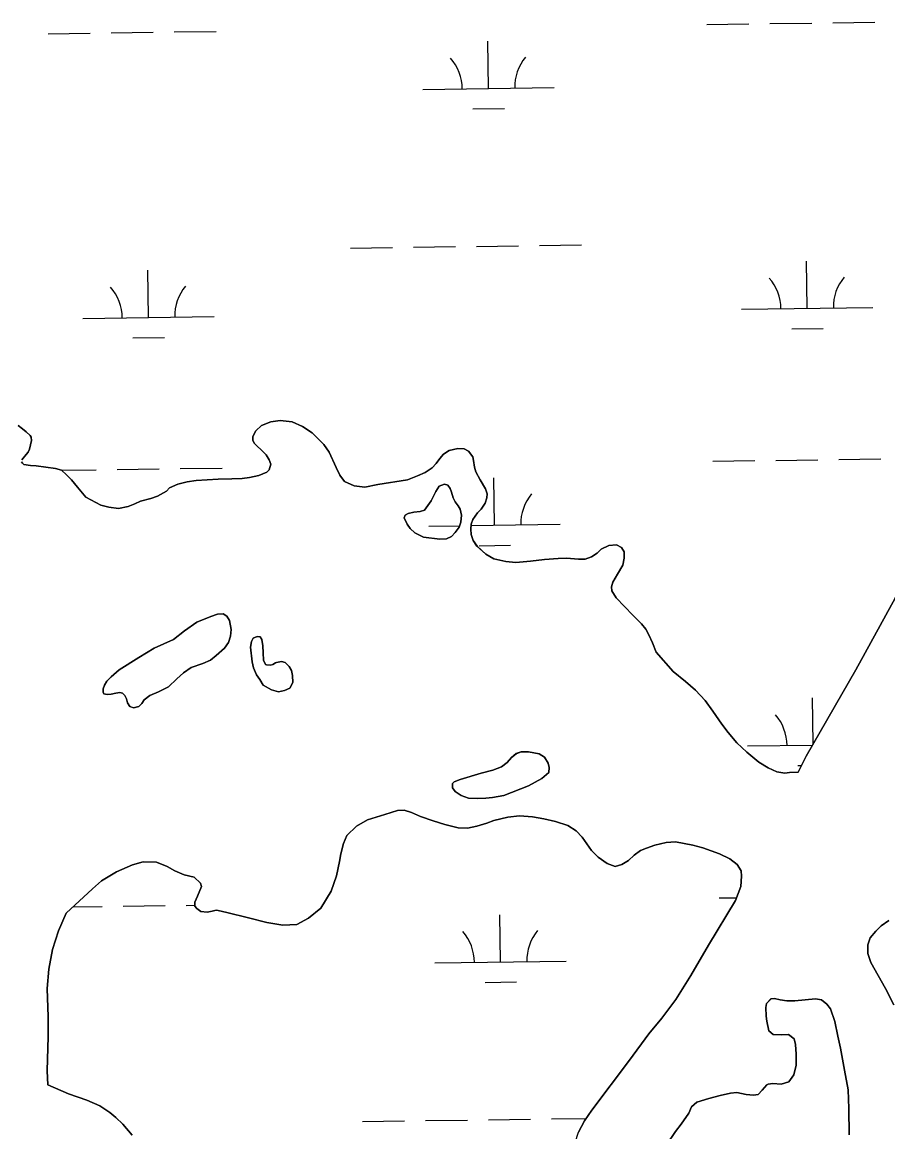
# Model space of a CAD drawing. Extents: x 3767014 to 3805179, y 361544 to 387384.
# Drawn here: x 3783088 to 3783747, y 369890 to 370736 of the extents above; entities that cross this region are included whole.
import ezdxf

# ---------------------------------------------------------------- set-up
doc = ezdxf.new("R2010")
doc.units = 0
doc.layers.add('V-TOPO-SHOR', color=7, linetype='Continuous')
doc.layers.add('V-WETL-SWMP', color=7, linetype='Continuous')

msp = doc.modelspace()

# ---------------------------------------------------------------- linework, layer by layer
at = {"layer": 'V-TOPO-SHOR'}
for points in [[(3783679.068, 370164.456), (3783685.205, 370176.691), (3783722.864, 370242.27), (3783753.058, 370296.89), (3783801.1, 370378.399), (3783865.462, 370493.125), (3783912.165, 370573.327), (3783930.028, 370603.646), (3783956.899, 370638.005), (3783968.215, 370651.802), (3783971.981, 370657.969), (3783974.541, 370665.379), (3783977.627, 370678.439)], [(3783084.763, 370428.474), (3783088.164, 370426.004), (3783090.874, 370423.713), (3783093.993, 370420.743), (3783094.613, 370419.481), (3783094.97, 370417.034), (3783093.366, 370410.313), (3783092.537, 370408.131), (3783090.814, 370406.221), (3783087.57, 370402.309)], [(3783087.312, 370400.828), (3783088.127, 370399.669), (3783089.037, 370398.612), (3783094.165, 370397.855), (3783098.392, 370397.762), (3783113.281, 370395.673), (3783117.834, 370394.312), (3783121.749, 370390.969), (3783125.381, 370387.129), (3783129.944, 370381.444), (3783136.319, 370373.938), (3783147.773, 370367.638), (3783153.903, 370366.119), (3783161.292, 370365.32), (3783168.53, 370366.676), (3783173.586, 370368.767), (3783177.957, 370370.839), (3783185.768, 370372.9), (3783190.935, 370374.501), (3783197.714, 370378.501), (3783200.108, 370381.016), (3783206.332, 370383.625), (3783213.653, 370385.575), (3783220.504, 370386.629), (3783237.189, 370387.434), (3783247.597, 370387.69), (3783255.543, 370388.182), (3783261.126, 370388.909), (3783268.167, 370390.263), (3783274.199, 370392.769), (3783276.115, 370394.684), (3783277.191, 370398.936), (3783276.124, 370402.348), (3783273.668, 370406.217), (3783269.842, 370409.954), (3783266.928, 370412.635), (3783264.509, 370415.031), (3783263.475, 370417.167), (3783263.698, 370420.022), (3783265.853, 370424.3), (3783270.268, 370428.536), (3783277.176, 370431.262), (3783284.326, 370432.224), (3783293.491, 370431.173), (3783301.439, 370427.635), (3783308.828, 370422.807), (3783311.851, 370419.737), (3783317.696, 370413.888), (3783321.767, 370408.093), (3783327.168, 370396.337), (3783329.765, 370390.703), (3783333.326, 370385.681), (3783340.677, 370382.521), (3783348.854, 370381.544), (3783358.928, 370383.463), (3783381.534, 370387.166), (3783389.126, 370390.007), (3783394.959, 370392.608), (3783400.277, 370396.081), (3783403.241, 370399.395), (3783405.991, 370403.392), (3783408.764, 370406.507), (3783413.114, 370409.366), (3783419.664, 370410.804), (3783424.579, 370410.632), (3783427.962, 370408.947), (3783431.215, 370404.607), (3783431.673, 370401.867), (3783432.587, 370396.779), (3783433.363, 370393.163), (3783436.756, 370387.057), (3783440.955, 370380.184), (3783442.03, 370376.379), (3783441.907, 370373.428), (3783440.539, 370369.168), (3783437.504, 370364.771), (3783434.629, 370361.851), (3783431.118, 370356.753), (3783429.828, 370353.282), (3783429.627, 370349.446), (3783430.025, 370345.327), (3783431.512, 370340.844), (3783434.371, 370336.494), (3783441.004, 370330.467), (3783447.181, 370326.986), (3783456.276, 370324.753), (3783463.956, 370324.157)], [(3783393.499, 370343.374), (3783405.955, 370341.809), (3783411.07, 370342.131), (3783415.066, 370343.906), (3783417.755, 370346.831), (3783420.706, 370351.041), (3783421.992, 370354.82), (3783422.547, 370360.253), (3783421.454, 370364.661), (3783420.106, 370367.288), (3783417.763, 370370.385), (3783416.113, 370373.397), (3783414.826, 370377.604), (3783413.966, 370380.541), (3783412.129, 370383.058), (3783409.649, 370383.684), (3783405.643, 370382.304), (3783402.891, 370378.097), (3783399.514, 370371.116), (3783394.271, 370363.989), (3783390.945, 370362.922), (3783386.329, 370362.316), (3783381.821, 370361.316), (3783379.585, 370360.079), (3783378.943, 370358.093), (3783381.231, 370353.22), (3783383.478, 370350.024), (3783386.912, 370346.659), (3783393.499, 370343.374)], [(3783463.956, 370324.157), (3783475.034, 370325.118), (3783485.808, 370326.465), (3783496.306, 370327.117), (3783502.489, 370327.369), (3783511.65, 370326.515), (3783516.659, 370326.539), (3783521.624, 370328.429), (3783525.879, 370331.188), (3783528.853, 370334.111), (3783534.872, 370337.011), (3783540.658, 370337.547), (3783544.543, 370335.382), (3783546.49, 370332.089), (3783546.607, 370327.377), (3783545.362, 370322.14), (3783541.309, 370315.16), (3783537.819, 370309.178), (3783536.732, 370305.516), (3783537.199, 370302.481), (3783540.277, 370297.253), (3783553.183, 370283.914), (3783559.733, 370277.297), (3783562.977, 370273.248), (3783565.34, 370269.082), (3783568.046, 370262.959), (3783570.876, 370255.758), (3783583.813, 370241.144), (3783593.238, 370233.515), (3783600.775, 370226.726), (3783608.242, 370218.851), (3783614.138, 370210.843), (3783620.866, 370200.986), (3783625.742, 370194.525), (3783632.42, 370186.632), (3783640.063, 370179.55), (3783649.091, 370172.11), (3783656.173, 370167.764), (3783662.833, 370164.686), (3783668.854, 370163.557), (3783672.381, 370164.036), (3783679.068, 370164.456)], [(3783203.244, 370265.55), (3783188.332, 370258.775), (3783176.679, 370251.785), (3783161.835, 370242.254), (3783155.761, 370236.88), (3783152.291, 370233.642), (3783150.591, 370230.641), (3783149.674, 370227.959), (3783149.441, 370225.39), (3783150.163, 370224.029), (3783152.642, 370223.498), (3783155.595, 370223.67), (3783159.314, 370224.649), (3783162.261, 370225.116), (3783164.241, 370224.672), (3783166.16, 370222.749), (3783167.211, 370220.115), (3783167.977, 370217.078), (3783169.916, 370214.366), (3783172.798, 370213.451), (3783176.716, 370214.436), (3783179.024, 370216.758), (3783180.73, 370219.461), (3783185.082, 370222.822), (3783191.715, 370225.548), (3783199.307, 370229.382), (3783205.662, 370235.452), (3783210.672, 370240.109), (3783216.49, 370243.997), (3783225.376, 370247.271), (3783231.326, 370249.784), (3783235.678, 370253.145), (3783241.94, 370258.916), (3783244.992, 370263.033), (3783246.546, 370267.997), (3783247.112, 370273.037), (3783245.858, 370279.906), (3783243.802, 370283.304), (3783241, 370285.01), (3783236.575, 370284.703), (3783231.688, 370283.005), (3783220.858, 370278.597), (3783211.56, 370271.964), (3783203.244, 370265.55)], [(3783271.512, 370230.771), (3783277.912, 370227.084), (3783283.07, 370225.636), (3783287.681, 370226.537), (3783291.674, 370228.411), (3783293.937, 370232.606), (3783293.702, 370238.119), (3783292.919, 370241.844), (3783291.365, 370244.959), (3783288.338, 370247.841), (3783285.46, 370248.559), (3783281.633, 370247.972), (3783280.953, 370247.56), (3783278.911, 370246.425), (3783277.154, 370245.791), (3783273.992, 370246.108), (3783273.295, 370246.387), (3783271.737, 370249.6), (3783271.401, 370255.209), (3783271.17, 370260.622), (3783270.461, 370265.337), (3783269.128, 370267.473), (3783266.856, 370267.612), (3783263.834, 370266.355), (3783262.513, 370263.956), (3783261.736, 370259.504), (3783262.994, 370248.498), (3783264.092, 370243.892), (3783266.49, 370238.629), (3783268.847, 370234.942), (3783271.512, 370230.771)], [(3783454.732, 370146.501), (3783473.567, 370153.962), (3783483.875, 370159.637), (3783488.985, 370164.198), (3783489.384, 370167.954), (3783488.71, 370171.288), (3783485.841, 370175.751), (3783481.737, 370178.311), (3783473.713, 370179.984), (3783468.001, 370179.843), (3783464.191, 370178.469), (3783460.616, 370175.62), (3783457.359, 370171.794), (3783452.911, 370168.333), (3783446.464, 370166.007), (3783437.653, 370163.621), (3783421.607, 370158.888), (3783417.022, 370157.002), (3783415.672, 370155.785), (3783415.752, 370152.535), (3783417.798, 370149.53), (3783422.406, 370146.491), (3783427.872, 370144.654), (3783434.584, 370144.228), (3783440.981, 370144.585), (3783446.29, 370145.109), (3783454.732, 370146.501)], [(3783635.257, 370077.209), (3783635.947, 370085.086), (3783635.646, 370089.305), (3783632.58, 370094.044), (3783626.971, 370098.425), (3783619.215, 370102.162), (3783606.423, 370106.858), (3783598.907, 370108.835), (3783585.581, 370111.354), (3783578.423, 370110.784), (3783569.922, 370108.806), (3783563.591, 370106.586), (3783558.819, 370104.798), (3783553.998, 370101.142), (3783549.673, 370097.202), (3783544.743, 370093.937), (3783539.568, 370092.631), (3783533.522, 370094.74), (3783526.719, 370099.682), (3783521.681, 370104.765), (3783514.453, 370114.905), (3783509.915, 370119.605), (3783503.527, 370123.672), (3783494.217, 370126.685), (3783485.319, 370128.921), (3783476.541, 370130.277), (3783466.69, 370131.213), (3783457.777, 370130.109), (3783447.23, 370127.492), (3783441.971, 370125.591), (3783434.27, 370123.142), (3783427.131, 370121.786), (3783420.149, 370122.007), (3783409.969, 370124.41), (3783401.056, 370127.236), (3783391.44, 370130.634), (3783384.389, 370133.701), (3783378.847, 370135.334), (3783373.842, 370135.11), (3783364.087, 370132.217), (3783351.023, 370128.061), (3783342.69, 370123.337), (3783335.204, 370116.076), (3783332.605, 370109.92), (3783330.734, 370102.211), (3783329.503, 370096.385), (3783327.315, 370085.424), (3783323.281, 370073.73), (3783315.443, 370060.86), (3783306.006, 370053.061), (3783296.989, 370048.22), (3783286.388, 370047.763), (3783274.25, 370049.92), (3783260.213, 370053.406), (3783243.898, 370057.522), (3783237.279, 370058.929), (3783235.604, 370059.185), (3783232.479, 370058.419), (3783228.764, 370057.639), (3783223.932, 370058.306), (3783220.83, 370060.588), (3783219.511, 370062.323), (3783219.337, 370065.366), (3783221.485, 370069.841), (3783224.547, 370077.187), (3783223.793, 370079.821), (3783218.765, 370084.511), (3783211.253, 370086.29), (3783204.204, 370089.262), (3783198.425, 370092.557), (3783190.286, 370095.893), (3783180.062, 370096.035), (3783171.966, 370093.671), (3783159.812, 370088.459), (3783148.386, 370081.693), (3783141.461, 370075.626), (3783121.483, 370056.955), (3783115.429, 370043.54), (3783110.871, 370029.182), (3783108.095, 370014.276), (3783106.785, 369999.701), (3783107.612, 369978.107), (3783107.692, 369962.976), (3783106.959, 369936.919), (3783107.321, 369926.219)], [(3783516.239, 369898.835), (3783521.918, 369906.908), (3783550.658, 369944.939), (3783565.346, 369964.991), (3783575.24, 369976.89), (3783585.857, 369991.161), (3783597.354, 370009.566), (3783610.796, 370032.526), (3783631.206, 370066.726), (3783635.257, 370077.209)], [(3783748.13, 370051.433), (3783742.212, 370047.239), (3783738.161, 370043.387), (3783733.944, 370038.248), (3783732.105, 370032.774), (3783732.07, 370026.157), (3783734.507, 370019.405), (3783745.558, 369999.637), (3783751.989, 369987.159)], [(3783717.93, 369888.038), (3783717.531, 369908.108), (3783717.177, 369922.499), (3783714.457, 369937.419), (3783711.205, 369954.088), (3783709.31, 369963.347), (3783706.98, 369974.455), (3783703.609, 369984.07), (3783700.873, 369987.724), (3783696.777, 369990.956), (3783692.154, 369991.722), (3783684.433, 369991.042), (3783676.618, 369990.163), (3783670.448, 369990.108), (3783665.43, 369990.964), (3783660.902, 369991.931), (3783658.358, 369991.769), (3783655.018, 369988.259), (3783654.408, 369985.205), (3783654.67, 369978.551), (3783655.061, 369974.644), (3783656.609, 369967.433), (3783660.109, 369964.483), (3783666.089, 369964.338), (3783671.764, 369964.576), (3783676.055, 369961.35), (3783676.95, 369956.867), (3783677.523, 369949.533), (3783677.433, 369941.304), (3783675.656, 369933.913), (3783671.971, 369928.435), (3783666.038, 369926.72), (3783659.659, 369927.249), (3783656.243, 369926.774), (3783655.18, 369926.159), (3783651.557, 369922.151), (3783648.698, 369918.946), (3783644.991, 369918.266), (3783639.394, 369918.815), (3783632.404, 369920.306), (3783627.513, 369919.991), (3783619.624, 369918.129), (3783611.062, 369915.862), (3783601.924, 369912.993), (3783597.699, 369909.556), (3783595.669, 369904.512), (3783589.996, 369896.242), (3783585.626, 369890.745), (3783571.828, 369870.325)], [(3783107.321, 369926.219), (3783123.261, 369919.364), (3783137.191, 369914.516), (3783146.897, 369910.25), (3783154.567, 369905.052), (3783159.164, 369901.346), (3783164.579, 369896.289), (3783171.547, 369887.841)], [(3783481.792, 369809.028), (3783484.764, 369812.936), (3783490.861, 369819.942), (3783498.125, 369831.191), (3783500.822, 369836.938), (3783502.491, 369840.801), (3783506.903, 369852.564), (3783508.537, 369861.717), (3783509.295, 369870.746), (3783508.844, 369877.003), (3783509.204, 369882.301), (3783511.754, 369890.104), (3783516.239, 369898.835)]]:
    msp.add_lwpolyline(points, dxfattribs=at)
at = {"layer": 'V-WETL-SWMP'}
for p, q in [((3783609.51, 370733.857), (3783641.507, 370734.301)), ((3783657.505, 370734.524), (3783689.502, 370734.968)), ((3783705.501, 370735.19), (3783737.498, 370735.635)), ((3783107.65, 370726.885), (3783139.647, 370727.33)), ((3783155.646, 370727.552), (3783187.643, 370727.997)), ((3783203.641, 370728.219), (3783235.638, 370728.663)), ((3783443.107, 370685.111), (3783442.607, 370721.107)), ((3783393.112, 370684.416), (3783493.102, 370685.805)), ((3783431.322, 370669.515), (3783455.32, 370669.848)), ((3783337.941, 370563.567), (3783369.938, 370564.012)), ((3783385.936, 370564.234), (3783417.933, 370564.679)), ((3783433.932, 370564.901), (3783465.929, 370565.345)), ((3783481.927, 370565.568), (3783513.924, 370566.012)), ((3783685.928, 370517.654), (3783685.428, 370553.651)), ((3783184.069, 370510.683), (3783183.569, 370546.68)), ((3783635.933, 370516.96), (3783735.924, 370518.349)), ((3783134.074, 370509.989), (3783234.064, 370511.378)), ((3783674.144, 370502.058), (3783698.142, 370502.392)), ((3783172.284, 370495.087), (3783196.282, 370495.42)), ((3783614.131, 370401.214), (3783646.128, 370401.658)), ((3783662.126, 370401.881), (3783694.123, 370402.325)), ((3783710.122, 370402.547), (3783742.118, 370402.992)), ((3783117.809, 370394.319), (3783144.268, 370394.687)), ((3783160.267, 370394.909), (3783192.263, 370395.354)), ((3783208.262, 370395.576), (3783240.259, 370396.02)), ((3783447.728, 370352.468), (3783447.228, 370388.464)), ((3783397.733, 370351.773), (3783421.065, 370352.098)), ((3783429.773, 370352.219), (3783497.723, 370353.162)), ((3783435.943, 370336.872), (3783459.941, 370337.205)), ((3783690.536, 370185.974), (3783690.049, 370221.008)), ((3783640.554, 370184.317), (3783689.979, 370185.004)), ((3783678.765, 370169.415), (3783681.575, 370169.454)), ((3783126.598, 370061.734), (3783148.889, 370062.044)), ((3783164.887, 370062.266), (3783196.884, 370062.711)), ((3783212.883, 370062.933), (3783219.47, 370063.025)), ((3783618.752, 370068.571), (3783631.99, 370068.755)), ((3783452.349, 370019.825), (3783451.849, 370055.822)), ((3783402.353, 370019.131), (3783502.344, 370020.52)), ((3783440.564, 370004.229), (3783464.562, 370004.562)), ((3783491.169, 369900.282), (3783517.515, 369900.648)), ((3783347.183, 369898.282), (3783379.18, 369898.726)), ((3783395.178, 369898.948), (3783427.175, 369899.393)), ((3783443.173, 369899.615), (3783475.17, 369900.059))]:
    msp.add_line(p, q, dxfattribs=at)
for points in [[(3783087.57, 370402.309), (3783090.814, 370406.221), (3783092.536, 370408.131), (3783093.366, 370410.313), (3783094.969, 370417.034), (3783094.614, 370419.481), (3783093.993, 370420.743), (3783090.874, 370423.712), (3783088.164, 370426.004), (3783084.762, 370428.474)], [(3783431.118, 370356.753), (3783434.628, 370361.85), (3783437.503, 370364.771), (3783440.539, 370369.169), (3783441.907, 370373.428), (3783442.031, 370376.379), (3783440.955, 370380.184), (3783436.756, 370387.057), (3783433.363, 370393.163), (3783432.586, 370396.779), (3783431.674, 370401.866), (3783431.214, 370404.606), (3783427.962, 370408.947), (3783424.58, 370410.632), (3783419.663, 370410.805), (3783413.115, 370409.366), (3783408.764, 370406.508), (3783405.992, 370403.393), (3783403.241, 370399.395), (3783400.277, 370396.08), (3783394.959, 370392.608), (3783389.127, 370390.007), (3783381.534, 370387.167), (3783358.928, 370383.464), (3783348.855, 370381.545), (3783340.676, 370382.522), (3783333.327, 370385.681), (3783329.764, 370390.703), (3783327.168, 370396.337), (3783321.768, 370408.093), (3783317.695, 370413.888), (3783311.852, 370419.737), (3783308.828, 370422.807), (3783301.438, 370427.635), (3783293.49, 370431.173), (3783284.326, 370432.224), (3783277.177, 370431.261), (3783270.269, 370428.536), (3783265.853, 370424.3), (3783263.699, 370420.022), (3783263.475, 370417.167), (3783264.51, 370415.031), (3783266.928, 370412.634), (3783269.843, 370409.955), (3783273.669, 370406.217), (3783276.123, 370402.348), (3783277.19, 370398.935), (3783276.116, 370394.684), (3783274.198, 370392.769), (3783268.168, 370390.262), (3783261.127, 370388.909), (3783255.544, 370388.182), (3783247.598, 370387.691), (3783237.189, 370387.434), (3783220.505, 370386.629), (3783213.653, 370385.575), (3783206.332, 370383.626), (3783200.108, 370381.016), (3783197.714, 370378.5), (3783190.935, 370374.501), (3783185.767, 370372.899), (3783177.957, 370370.84), (3783173.587, 370368.766), (3783168.529, 370366.676), (3783161.292, 370365.319), (3783153.903, 370366.119), (3783147.773, 370367.638), (3783136.318, 370373.938), (3783129.943, 370381.444), (3783125.381, 370387.129), (3783121.749, 370390.969), (3783117.834, 370394.312), (3783113.281, 370395.673), (3783098.392, 370397.762), (3783094.165, 370397.854), (3783089.037, 370398.612), (3783088.127, 370399.67), (3783087.312, 370400.829)], [(3783753.058, 370296.89), (3783722.865, 370242.27), (3783685.205, 370176.691), (3783679.067, 370164.456), (3783672.38, 370164.037), (3783668.855, 370163.557), (3783662.833, 370164.686), (3783656.174, 370167.764), (3783649.091, 370172.109), (3783640.064, 370179.55), (3783632.421, 370186.632), (3783625.742, 370194.524), (3783620.866, 370200.987), (3783614.137, 370210.843), (3783608.241, 370218.852), (3783600.775, 370226.725), (3783593.238, 370233.515), (3783583.814, 370241.143), (3783570.876, 370255.758), (3783568.045, 370262.959), (3783565.34, 370269.082), (3783562.977, 370273.249), (3783559.733, 370277.296), (3783553.183, 370283.914), (3783540.276, 370297.252), (3783537.199, 370302.482), (3783536.731, 370305.517), (3783537.82, 370309.179), (3783541.308, 370315.161), (3783545.361, 370322.139), (3783546.607, 370327.377), (3783546.49, 370332.09), (3783544.542, 370335.383), (3783540.657, 370337.547), (3783534.873, 370337.011), (3783528.853, 370334.111), (3783525.879, 370331.188), (3783521.624, 370328.43), (3783516.659, 370326.539), (3783511.649, 370326.514), (3783502.49, 370327.368), (3783496.306, 370327.117), (3783485.809, 370326.465), (3783475.034, 370325.118), (3783463.955, 370324.157), (3783456.276, 370324.753), (3783447.181, 370326.985), (3783441.003, 370330.468), (3783434.37, 370336.494), (3783431.511, 370340.845), (3783430.025, 370345.328), (3783429.628, 370349.445), (3783429.828, 370353.282), (3783431.118, 370356.753)], [(3783171.546, 369887.841), (3783164.579, 369896.289), (3783159.165, 369901.346), (3783154.567, 369905.053), (3783146.897, 369910.251), (3783137.192, 369914.517), (3783123.261, 369919.364), (3783107.322, 369926.219), (3783106.959, 369936.92), (3783107.691, 369962.976), (3783107.613, 369978.106), (3783106.784, 369999.701), (3783108.095, 370014.276), (3783110.871, 370029.181), (3783115.429, 370043.541), (3783121.484, 370056.955), (3783141.461, 370075.626), (3783148.385, 370081.692), (3783159.812, 370088.459), (3783171.966, 370093.672), (3783180.063, 370096.034), (3783190.285, 370095.893), (3783198.424, 370092.557), (3783204.204, 370089.261), (3783211.254, 370086.291), (3783218.765, 370084.511), (3783223.794, 370079.821), (3783224.547, 370077.186), (3783221.486, 370069.84), (3783219.336, 370065.365), (3783219.51, 370062.323), (3783220.83, 370060.587), (3783223.932, 370058.306), (3783228.763, 370057.639), (3783232.478, 370058.419), (3783235.603, 370059.184), (3783237.28, 370058.93), (3783243.898, 370057.522), (3783260.212, 370053.405), (3783274.25, 370049.919), (3783286.389, 370047.763), (3783296.989, 370048.221), (3783306.007, 370053.062), (3783315.444, 370060.861), (3783323.281, 370073.729), (3783327.316, 370085.423), (3783329.502, 370096.384), (3783330.733, 370102.211), (3783332.606, 370109.921), (3783335.205, 370116.077), (3783342.69, 370123.337), (3783351.023, 370128.062), (3783364.087, 370132.217), (3783373.841, 370135.111), (3783378.847, 370135.333), (3783384.389, 370133.701), (3783391.441, 370130.633), (3783401.056, 370127.235), (3783409.969, 370124.409), (3783420.149, 370122.007), (3783427.13, 370121.787), (3783434.27, 370123.142), (3783441.971, 370125.592), (3783447.23, 370127.491), (3783457.777, 370130.109)], [(3783457.777, 370130.109), (3783466.691, 370131.214), (3783476.54, 370130.278), (3783485.318, 370128.922), (3783494.217, 370126.686), (3783503.527, 370123.673), (3783509.916, 370119.606), (3783514.454, 370114.904), (3783521.68, 370104.765), (3783526.718, 370099.682), (3783533.522, 370094.741), (3783539.568, 370092.63), (3783544.743, 370093.937), (3783549.673, 370097.203), (3783553.998, 370101.142), (3783558.82, 370104.798), (3783563.591, 370106.586), (3783569.922, 370108.806), (3783578.422, 370110.785), (3783585.58, 370111.354), (3783598.907, 370108.834), (3783606.424, 370106.858), (3783619.215, 370102.163), (3783626.971, 370098.424), (3783632.581, 370094.043), (3783635.646, 370089.304), (3783635.947, 370085.087), (3783635.257, 370077.209), (3783631.206, 370066.726), (3783610.795, 370032.526), (3783597.354, 370009.567), (3783585.858, 369991.161), (3783575.24, 369976.891), (3783565.347, 369964.991), (3783550.659, 369944.939), (3783521.918, 369906.909), (3783516.24, 369898.834), (3783511.754, 369890.104)], [(3783751.988, 369987.159), (3783745.559, 369999.637), (3783734.507, 370019.405), (3783732.069, 370026.157), (3783732.104, 370032.773), (3783733.943, 370038.248), (3783738.16, 370043.387), (3783742.211, 370047.239), (3783748.13, 370051.433)], [(3783571.828, 369870.324), (3783585.625, 369890.745), (3783589.995, 369896.241), (3783595.668, 369904.511), (3783597.699, 369909.557), (3783601.924, 369912.992), (3783611.061, 369915.862), (3783619.625, 369918.13), (3783627.513, 369919.99), (3783632.403, 369920.307), (3783639.394, 369918.815), (3783644.991, 369918.267), (3783648.697, 369918.946), (3783651.556, 369922.152), (3783655.179, 369926.159), (3783656.242, 369926.773), (3783659.658, 369927.249), (3783666.038, 369926.721), (3783671.971, 369928.435), (3783675.656, 369933.913), (3783677.433, 369941.304), (3783677.523, 369949.534), (3783676.95, 369956.867), (3783676.056, 369961.35), (3783671.764, 369964.575), (3783666.089, 369964.337), (3783660.11, 369964.483), (3783656.609, 369967.433), (3783655.06, 369974.643), (3783654.669, 369978.552), (3783654.407, 369985.206), (3783655.017, 369988.258), (3783658.359, 369991.769), (3783660.902, 369991.93), (3783665.431, 369990.964), (3783670.448, 369990.108), (3783676.618, 369990.163), (3783684.433, 369991.041), (3783692.154, 369991.722), (3783696.777, 369990.955), (3783700.873, 369987.725), (3783703.608, 369984.071), (3783706.98, 369974.456), (3783709.311, 369963.347), (3783711.205, 369954.088), (3783714.457, 369937.419), (3783717.177, 369922.499), (3783717.532, 369908.108), (3783717.93, 369888.038)]]:
    msp.add_lwpolyline(points, dxfattribs=at)
for points in [[(3783405.954, 370341.808), (3783393.498, 370343.373), (3783386.912, 370346.659), (3783383.478, 370350.024), (3783381.231, 370353.221), (3783378.943, 370358.092), (3783379.584, 370360.079), (3783381.82, 370361.316), (3783386.328, 370362.315), (3783390.945, 370362.922), (3783394.27, 370363.989), (3783399.514, 370371.116), (3783402.89, 370378.098), (3783405.644, 370382.305), (3783409.65, 370383.685), (3783412.129, 370383.057), (3783413.966, 370380.54), (3783414.826, 370377.604), (3783416.113, 370373.398), (3783417.764, 370370.384), (3783420.107, 370367.288), (3783421.453, 370364.661), (3783422.548, 370360.253), (3783421.992, 370354.819), (3783420.706, 370351.042), (3783417.755, 370346.83), (3783415.067, 370343.906), (3783411.071, 370342.131)], [(3783188.333, 370258.775), (3783203.244, 370265.549), (3783211.561, 370271.963), (3783220.858, 370278.598), (3783231.688, 370283.005), (3783236.574, 370284.703), (3783241.001, 370285.009), (3783243.803, 370283.304), (3783245.858, 370279.906), (3783247.112, 370273.038), (3783246.546, 370267.998), (3783244.993, 370263.032), (3783241.941, 370258.916), (3783235.678, 370253.144), (3783231.326, 370249.784), (3783225.377, 370247.272), (3783216.489, 370243.997), (3783210.672, 370240.109), (3783205.663, 370235.452), (3783199.308, 370229.382), (3783191.716, 370225.548), (3783185.082, 370222.822), (3783180.73, 370219.462), (3783179.023, 370216.759), (3783176.715, 370214.435), (3783172.797, 370213.451), (3783169.916, 370214.366), (3783167.977, 370217.077), (3783167.212, 370220.114), (3783166.161, 370222.749), (3783164.242, 370224.672), (3783162.26, 370225.116), (3783159.314, 370224.649), (3783155.594, 370223.67), (3783152.641, 370223.499), (3783150.164, 370224.029), (3783149.441, 370225.391), (3783149.673, 370227.959), (3783150.592, 370230.642), (3783152.292, 370233.641), (3783155.76, 370236.88), (3783161.836, 370242.254), (3783176.679, 370251.785)], [(3783277.911, 370227.085), (3783271.512, 370230.771), (3783268.847, 370234.943), (3783266.489, 370238.629), (3783264.092, 370243.892), (3783262.993, 370248.497), (3783261.736, 370259.503), (3783262.513, 370263.957), (3783263.833, 370266.355), (3783266.857, 370267.613), (3783269.128, 370267.472), (3783270.461, 370265.336), (3783271.169, 370260.623), (3783271.401, 370255.209), (3783271.737, 370249.6), (3783273.295, 370246.386), (3783273.991, 370246.107), (3783277.153, 370245.791), (3783278.911, 370246.426), (3783280.953, 370247.561), (3783281.632, 370247.972), (3783285.461, 370248.559), (3783288.337, 370247.841), (3783291.365, 370244.96), (3783292.92, 370241.844), (3783293.702, 370238.119), (3783293.937, 370232.606), (3783291.675, 370228.411), (3783287.681, 370226.538), (3783283.071, 370225.636)], [(3783454.731, 370146.501), (3783446.29, 370145.109), (3783440.981, 370144.584), (3783434.584, 370144.229), (3783427.872, 370144.655), (3783422.407, 370146.491), (3783417.798, 370149.531), (3783415.753, 370152.535), (3783415.673, 370155.785), (3783417.022, 370157.001), (3783421.608, 370158.888), (3783437.653, 370163.621), (3783446.464, 370166.007), (3783452.911, 370168.334), (3783457.359, 370171.795), (3783460.615, 370175.62), (3783464.191, 370178.468), (3783468.001, 370179.843), (3783473.713, 370179.984), (3783481.737, 370178.31), (3783485.841, 370175.75), (3783488.711, 370171.288), (3783489.384, 370167.954), (3783488.984, 370164.199), (3783483.874, 370159.638), (3783473.568, 370153.963)]]:
    msp.add_lwpolyline(points, close=True, dxfattribs=at)
for centre, start, end in [((3783387.863, 370684.818), 0.024037, 41.567696), ((3783498.338, 370686.353), 140.024034, 181.567693), ((3783239.3, 370511.925), 140.024034, 181.567693), ((3783630.684, 370517.362), 0.024037, 41.567696), ((3783741.159, 370518.897), 140.024034, 181.567693), ((3783128.825, 370510.39), 0.024037, 41.567696), ((3783502.959, 370353.71), 140.024034, 181.567693), ((3783635.305, 370184.719), 0.024037, 41.567696), ((3783397.104, 370019.532), 0.024037, 41.567696), ((3783507.58, 370021.067), 140.024034, 181.567693)]:
    msp.add_arc(centre, 35.246, start, end, dxfattribs=at)

doc.saveas('drawing.dxf')
